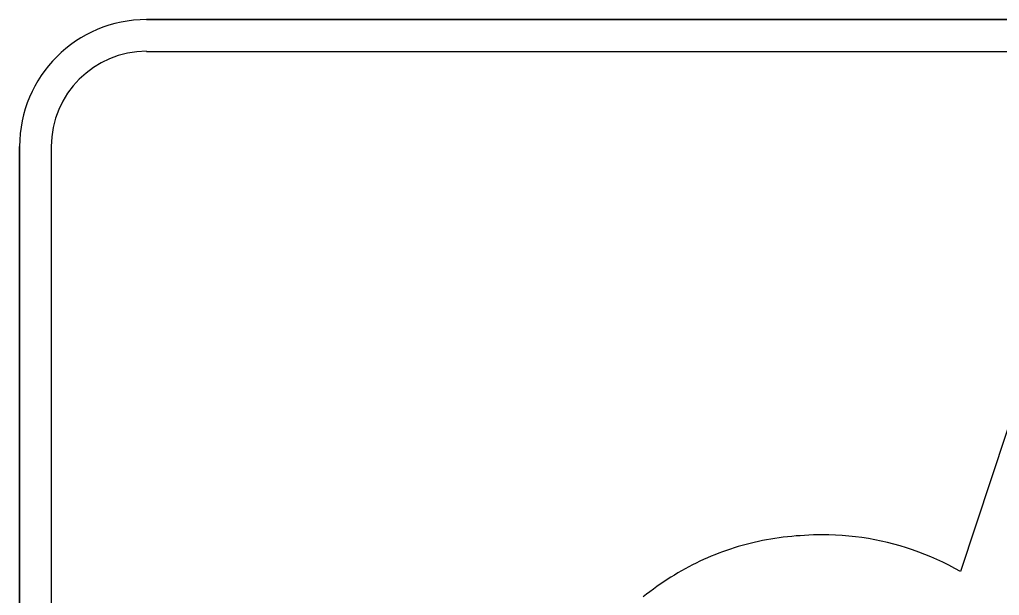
# Model space of a CAD drawing. Extents: x 99958 to 100176, y 99935 to 100011.
# Drawn here: x 100085.3149 to 100085.445, y 99943.5335 to 99943.61 of the extents above; entities that cross this region are included whole.
import ezdxf

# ---------------------------------------------------------------- set-up
doc = ezdxf.new("R2010")
doc.units = 0
doc.layers.add('TR_SN_ConstructionSigns', color=7, linetype='Continuous')

msp = doc.modelspace()

# ---------------------------------------------------------------- linework, layer by layer
at = {"layer": 'TR_SN_ConstructionSigns'}
for p, q in [((100085.63549, 99943.61001), (100085.33174, 99943.61001)), ((100085.63549, 99943.61001), (100085.33174, 99943.61001)), ((100085.33174, 99943.61001), (100085.63549, 99943.61001)), ((100085.33174, 99943.60579), (100085.63549, 99943.60579)), ((100085.31487, 99943.59314), (100085.31487, 99943.35689)), ((100085.31487, 99943.59314), (100085.31487, 99943.35689)), ((100085.31487, 99943.35689), (100085.31487, 99943.59314)), ((100085.31909, 99943.35689), (100085.31909, 99943.59314)), ((100085.44963, 99943.56638), (100085.43986, 99943.53667)), ((100085.41409, 99943.54089), (100085.41354, 99943.54079)), ((100085.41464, 99943.54099), (100085.41409, 99943.54089)), ((100085.41519, 99943.54108), (100085.41464, 99943.54099)), ((100085.41574, 99943.54116), (100085.41519, 99943.54108)), ((100085.4163, 99943.54124), (100085.41574, 99943.54116)), ((100085.41686, 99943.5413), (100085.4163, 99943.54124)), ((100085.41743, 99943.54136), (100085.41686, 99943.5413)), ((100085.418, 99943.54141), (100085.41743, 99943.54136)), ((100085.41857, 99943.54145), (100085.418, 99943.54141)), ((100085.41914, 99943.54149), (100085.41857, 99943.54145)), ((100085.41972, 99943.54152), (100085.41914, 99943.54149)), ((100085.4203, 99943.54154), (100085.41972, 99943.54152)), ((100085.42088, 99943.54155), (100085.4203, 99943.54154)), ((100085.42147, 99943.54155), (100085.42088, 99943.54155)), ((100085.42237, 99943.54154), (100085.42147, 99943.54155)), ((100085.42326, 99943.54151), (100085.42237, 99943.54154)), ((100085.42414, 99943.54146), (100085.42326, 99943.54151)), ((100085.42502, 99943.54139), (100085.42414, 99943.54146)), ((100085.42589, 99943.5413), (100085.42502, 99943.54139)), ((100085.42676, 99943.54119), (100085.42589, 99943.5413)), ((100085.42762, 99943.54106), (100085.42676, 99943.54119)), ((100085.42848, 99943.54091), (100085.42762, 99943.54106)), ((100085.42933, 99943.54073), (100085.42848, 99943.54091)), ((100085.40928, 99943.53967), (100085.40876, 99943.53949)), ((100085.4098, 99943.53983), (100085.40928, 99943.53967)), ((100085.41033, 99943.53999), (100085.4098, 99943.53983)), ((100085.41086, 99943.54015), (100085.41033, 99943.53999)), ((100085.41139, 99943.54029), (100085.41086, 99943.54015)), ((100085.41192, 99943.54043), (100085.41139, 99943.54029)), ((100085.41246, 99943.54055), (100085.41192, 99943.54043)), ((100085.413, 99943.54068), (100085.41246, 99943.54055)), ((100085.41354, 99943.54079), (100085.413, 99943.54068)), ((100085.43017, 99943.54054), (100085.42933, 99943.54073)), ((100085.43101, 99943.54033), (100085.43017, 99943.54054)), ((100085.43185, 99943.5401), (100085.43101, 99943.54033)), ((100085.43267, 99943.53985), (100085.43185, 99943.5401)), ((100085.43349, 99943.53957), (100085.43267, 99943.53985)), ((100085.43431, 99943.53928), (100085.43349, 99943.53957)), ((100085.40572, 99943.53828), (100085.40522, 99943.53805)), ((100085.40622, 99943.5385), (100085.40572, 99943.53828)), ((100085.40672, 99943.53871), (100085.40622, 99943.5385)), ((100085.40723, 99943.53892), (100085.40672, 99943.53871)), ((100085.40774, 99943.53912), (100085.40723, 99943.53892)), ((100085.40825, 99943.53931), (100085.40774, 99943.53912)), ((100085.40876, 99943.53949), (100085.40825, 99943.53931)), ((100085.43512, 99943.53897), (100085.43431, 99943.53928)), ((100085.43592, 99943.53864), (100085.43512, 99943.53897)), ((100085.43672, 99943.53828), (100085.43592, 99943.53864)), ((100085.43751, 99943.53791), (100085.43672, 99943.53828)), ((100085.40327, 99943.53705), (100085.40279, 99943.53678)), ((100085.40375, 99943.53731), (100085.40327, 99943.53705)), ((100085.40424, 99943.53756), (100085.40375, 99943.53731)), ((100085.40473, 99943.53781), (100085.40424, 99943.53756)), ((100085.40522, 99943.53805), (100085.40473, 99943.53781)), ((100085.4383, 99943.53752), (100085.43751, 99943.53791)), ((100085.43908, 99943.5371), (100085.4383, 99943.53752)), ((100085.43986, 99943.53667), (100085.43908, 99943.5371)), ((100085.40137, 99943.53593), (100085.4009, 99943.53563)), ((100085.40184, 99943.53622), (100085.40137, 99943.53593)), ((100085.40231, 99943.53651), (100085.40184, 99943.53622)), ((100085.40279, 99943.53678), (100085.40231, 99943.53651)), ((100085.39906, 99943.53435), (100085.3986, 99943.53401)), ((100085.39951, 99943.53468), (100085.39906, 99943.53435)), ((100085.39997, 99943.53501), (100085.39951, 99943.53468)), ((100085.40043, 99943.53532), (100085.39997, 99943.53501)), ((100085.4009, 99943.53563), (100085.40043, 99943.53532)), ((100085.39815, 99943.53367), (100085.39771, 99943.53331)), ((100085.3986, 99943.53401), (100085.39815, 99943.53367))]:
    msp.add_line(p, q, dxfattribs=at)
for radius in [0.01688, 0.01688, 0.01688, 0.01266]:
    msp.add_arc((100085.33174, 99943.59314), radius, 90, 180, dxfattribs=at)

doc.saveas('drawing.dxf')
